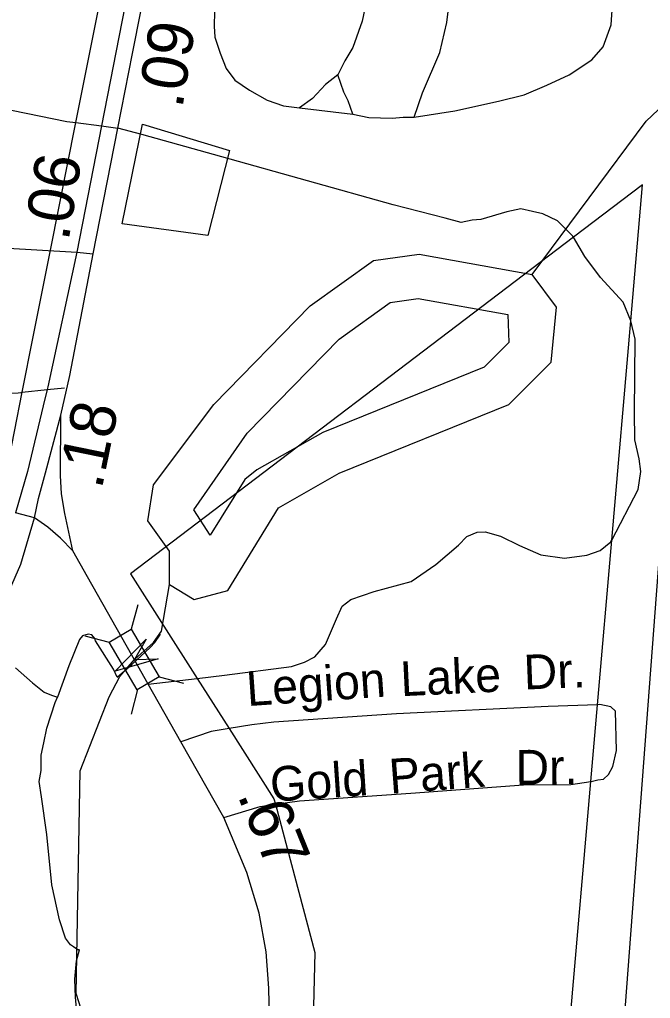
# Model space of a CAD drawing. Extents: x 2206922 to 2357709, y 510027 to 673830.
# Drawn here: x 2286890 to 2288617, y 570776 to 573456 of the extents above; entities that cross this region are included whole.
import ezdxf

# ---------------------------------------------------------------- set-up
doc = ezdxf.new("R2010")
doc.units = 0
for name, color, linetype in [('Exist Boundary Political City Limit New', 7, 'Continuous'), ('Exist Boundary Political Urban Extension UEB', 7, 'Continuous'), ('Exist Hydrographic Buffer Line', 7, 'Continuous'), ('Exist Hydrographic Creek Single Shore', 7, 'Continuous'), ('Exist Hydrographic Lake Shore', 7, 'Continuous'), ('Exist Hydrographic Misc Water Feature', 7, 'Continuous'), ('Exist Railroad Mainline', 7, 'Continuous'), ('Exist Road Non-System Type 51', 7, 'Continuous'), ('Exist Road Non-System Type 51 Label', 7, 'Continuous'), ('Exist Road Primary Interstate Ramp 1 Lane Attributed', 7, 'Continuous'), ('Exist Road Primary US Attributed', 7, 'Continuous'), ('Exist Road Primary US Divided Attributed', 7, 'Continuous'), ('Exist Road Primary US Mileage Tenths English Label', 7, 'Continuous'), ('Exist Road Primary US Structure Standard Bridge CELL', 7, 'Continuous'), ('Exist Road Secondary Structure Standard Bridge Attributed CELL', 7, 'Continuous'), ('Exist Road Secondary Type 51 Attributed', 7, 'Continuous'), ('Map Preparation Boundary City Limit Buffer Line', 7, 'Continuous')]:
    doc.layers.add(name, color=color, linetype=linetype)

msp = doc.modelspace()

# ---------------------------------------------------------------- linework, layer by layer
at = {"layer": 'Exist Boundary Political City Limit New'}
msp.add_lwpolyline([(2287464.8, 573097.7), (2287405, 572865.1), (2287171.2, 572896.8), (2287226.8, 573169.5), (2287464.8, 573097.7)], dxfattribs=at)
at = {"layer": 'Exist Boundary Political Urban Extension UEB'}
for p, q in [((2287044.1, 573174.2), (2287133.7, 573625)), ((2286974.7, 572824.9), (2287044.1, 573174.2)), ((2286927.6, 572587.6), (2286974.7, 572824.9)), ((2288511, 572030.6), (2288563, 572630.9)), ((2286897.5, 572435.8), (2286927.6, 572587.6)), ((2286833.3, 572112.9), (2286897.5, 572435.8)), ((2288471.9, 571580.3), (2288511, 572030.6)), ((2287376.6, 571652.3), (2287464, 571515.1)), ((2288453.7, 571370.3), (2288471.9, 571580.3))]:
    msp.add_line(p, q, dxfattribs=at)
for points in [[(2288563, 572630.9), (2288595.3, 573003.8), (2288406.6, 572860.4)], [(2288406.6, 572860.4), (2287194.1, 571939.1), (2287376.6, 571652.3)], [(2287464, 571515.1), (2287586.5, 571322.6), (2287590.4, 571307.9)], [(2288395.5, 568735.1), (2288231, 568800.9), (2288453.7, 571370.3)], [(2287590.4, 571307.9), (2287698.5, 570902.3), (2287674.6, 569943.9)]]:
    msp.add_lwpolyline(points, dxfattribs=at)
at = {"layer": 'Exist Hydrographic Buffer Line'}
msp.add_lwpolyline([(2287412.2, 572044.3), (2287367.3, 572114), (2287513.1, 572323.7), (2287764.5, 572580.8), (2287904.7, 572681.7), (2287981.4, 572692.2), (2288226.4, 572648.2), (2288229.7, 572572.1), (2288162, 572504.1), (2287720.2, 572326), (2287539.1, 572223.7), (2287506.9, 572196.7), (2287412.2, 572044.3)], dxfattribs=at)
at = {"layer": 'Exist Hydrographic Creek Single Shore'}
for points in [[(2288292.9, 572758.2), (2288605, 573178.2), (2288703.8, 573271.4), (2288927.9, 573381.6), (2289674.9, 573664.9), (2289756.9, 573781.3), (2289780.9, 573866.1)], [(2287160, 570075.5), (2287139.9, 570492.5), (2287044.9, 570789.5), (2287055.8, 571399.3), (2287135.6, 571602), (2287164.2, 571658.1), (2287204.2, 571703.8), (2287256.8, 571750.7), (2287278.5, 571781.6), (2287300.8, 571909.2)]]:
    msp.add_lwpolyline(points, dxfattribs=at)
at = {"layer": 'Exist Hydrographic Lake Shore'}
for points in [[(2287300.8, 571909.2), (2287300.8, 572001), (2287241, 572084.2), (2287256.9, 572182.3), (2287421.8, 572402), (2287685.9, 572672.1), (2287858.8, 572796.5), (2287983.9, 572813.7), (2288292.9, 572758.2)], [(2287300.8, 571909.2), (2287367.9, 571868.5), (2287460, 571892.9), (2287598.8, 572119.6), (2287764.9, 572214.7), (2288229.9, 572402.1), (2288345, 572517.8), (2288359.9, 572668.3), (2288292.9, 572758.2)]]:
    msp.add_lwpolyline(points, dxfattribs=at)
at = {"layer": 'Exist Hydrographic Misc Water Feature'}
for points in [[(2287156.7, 571656.1), (2287146.8, 571677.9), (2287098, 571755.4), (2287096, 571761.4), (2287088, 571771.5), (2287078.1, 571773.4), (2287062.1, 571769.3), (2287053.9, 571759.2), (2287025, 571686.9), (2286993.7, 571600.8)], [(2287156.7, 571656.1), (2287196.9, 571690.6), (2287247.9, 571736.9), (2287260, 571750.9), (2287275.6, 571773.2)], [(2286878.6, 571681.4), (2286925.4, 571639.9), (2286957.2, 571614.4), (2286977.7, 571606.5), (2286993.7, 571600.8)], [(2287054.2, 570909.6), (2287049.8, 570909.4), (2287038, 570917.3), (2287029.8, 570923.4), (2287015.6, 570941.4), (2286999.2, 570991.3), (2286978.3, 571086.9), (2286965, 571224.7), (2286950, 571328.4), (2286943.8, 571370.2), (2286949.2, 571400.3), (2286949, 571442.5), (2286956.8, 571476.2), (2286964.3, 571516.4), (2286987.5, 571586.7), (2286993.7, 571600.8)], [(2287204.7, 570205.2), (2287194.6, 570239.2), (2287141.1, 570392.9), (2287097.6, 570530.4), (2287060.7, 570647.8), (2287049.8, 570707.5), (2287043.1, 570779.5), (2287040.8, 570829.3), (2287046.2, 570879.6), (2287054.2, 570909.6)]]:
    msp.add_lwpolyline(points, dxfattribs=at)
at = {"layer": 'Exist Railroad Mainline'}
msp.add_lwpolyline([(2288952.5, 575417.9), (2288939.4, 575328.9), (2288894.6, 575010.5), (2288861, 574754.3), (2288832.1, 574422.3), (2288797.4, 574086.4), (2288738.9, 573282.2), (2288399.4, 568789.4), (2288395.5, 568735.1), (2288273, 567057.4), (2288112.4, 564856.3), (2288039.1, 563851.4), (2288038, 563836.6), (2287853.8, 561437.5), (2287845.7, 561332.3), (2287845.6, 561330.8)], dxfattribs=at)
at = {"layer": 'Exist Road Non-System Type 51'}
for p, q in [((2287656.2, 573214), (2287802.2, 573197.4)), ((2287224.4, 573141), (2287158.9, 573159.2)), ((2288563, 572630.9), (2288563, 572630.9)), ((2286894.1, 572435.4), (2286897.5, 572435.8)), ((2286897.5, 572435.8), (2286965.7, 572443)), ((2286965.7, 572443), (2287012.9, 572448)), ((2287242, 571636.8), (2287376.6, 571652.3))]:
    msp.add_line(p, q, dxfattribs=at)
for points in [[(2287970.1, 573189), (2287993.5, 573255.1), (2288040.5, 573365.5), (2288059.7, 573447.7), (2288069.1, 573523.7), (2288068.6, 573577.7), (2288057.7, 573653.5), (2288045.1, 573713.3), (2288028.8, 573747.2)], [(2287841.6, 573683.4), (2287846.3, 573617.6), (2287847, 573543.6), (2287827.7, 573451.4), (2287802.5, 573379.4), (2287780.9, 573343.2), (2287761.2, 573305)], [(2287970.1, 573189), (2288082, 573206), (2288201.5, 573233.1), (2288271.5, 573249.7), (2288333.2, 573276.3), (2288394.9, 573305), (2288456.5, 573345.5), (2288488, 573381.7), (2288509.4, 573441.8), (2288512.9, 573495.9), (2288504.3, 573555.9), (2288489.8, 573629.6), (2288479.5, 573669.5)], [(2287423.8, 573477.8), (2287422.9, 573437.7), (2287424.4, 573407.8), (2287438.9, 573363.9), (2287455.2, 573322), (2287479.6, 573290.3), (2287519.8, 573262.7), (2287568, 573235.2), (2287612.1, 573219.7), (2287656.2, 573214)], [(2287761.2, 573305), (2287727.5, 573278.7), (2287691.9, 573240.4), (2287656.2, 573214)], [(2287802.2, 573197.4), (2287789.9, 573233.3), (2287777.6, 573257.1), (2287761.2, 573305)], [(2287802.2, 573197.4), (2287846.2, 573187.7), (2287910.3, 573186.4), (2287940.1, 573188.6), (2287970.1, 573189)], [(2288406.6, 572860.4), (2288405, 572863.2), (2288362.6, 572904.8), (2288322.5, 572924.4), (2288294.4, 572930.2), (2288262.3, 572937.8), (2288224.4, 572929.6), (2288152.8, 572908.8), (2288128.8, 572906.5), (2288098.9, 572900.3), (2288054.7, 572912), (2287912.5, 572948.5), (2287443.6, 573080.1), (2287224.4, 573141)], [(2288563, 572630.9), (2288542.7, 572682.6), (2288480.1, 572750.1), (2288437.4, 572807.5), (2288406.6, 572860.4)], [(2288511, 572030.6), (2288583.5, 572169.2), (2288590.9, 572219.2), (2288586.6, 572253.3), (2288574.2, 572305.2), (2288573.4, 572381.1), (2288575.6, 572581), (2288563, 572630.9)], [(2285174, 572489.1), (2285459.1, 572397.2), (2285497.4, 572391.5), (2285560.6, 572410.6), (2285589.3, 572416.4), (2285631.4, 572427.9), (2285694.6, 572437.4), (2285789.3, 572434.6), (2286124.2, 572428.8), (2286508.9, 572425), (2286709.9, 572426.9), (2286886, 572434.6), (2286894.1, 572435.4)], [(2287376.6, 571652.3), (2287450.9, 571660.9), (2287634.5, 571684.6), (2287670.3, 571697.1), (2287698.2, 571711.3), (2287727.9, 571745.5), (2287757.3, 571815.7), (2287773, 571849.9), (2287796.7, 571868), (2287860.5, 571890.7), (2287962.2, 571917.7), (2288029.8, 571964.3), (2288091.2, 572016.8), (2288114.9, 572040.9), (2288142.7, 572053.2), (2288164.7, 572053.3), (2288206.9, 572041.9), (2288259.1, 572016.2), (2288317.2, 571990.9), (2288381.4, 571981.6), (2288443.1, 571990.1), (2288479.2, 572002.4), (2288508.8, 572026.6), (2288511, 572030.6)], [(2288471.9, 571580.3), (2288337.2, 571575.2), (2287921.5, 571555.4), (2287586, 571532.2), (2287526.1, 571525.7), (2287464, 571515.1)], [(2288453.7, 571370.3), (2288455, 571370.5), (2288473.1, 571374.8), (2288488.9, 571376.8), (2288502.7, 571389), (2288514.6, 571411.1), (2288524.3, 571455.1), (2288521.3, 571563.1), (2288509.1, 571575), (2288479, 571580.6), (2288471.9, 571580.3)], [(2287464, 571515.1), (2287414.4, 571506.7), (2287331.1, 571479.2)], [(2287590.4, 571307.9), (2287656, 571317.1), (2287961.5, 571337.9), (2288269.3, 571360.9), (2288399, 571362.1), (2288453.7, 571370.3)], [(2287449.6, 571271.5), (2287548.2, 571302.1), (2287590.4, 571307.9)]]:
    msp.add_lwpolyline(points, dxfattribs=at)
at = {"layer": 'Exist Road Primary Interstate Ramp 1 Lane Attributed'}
msp.add_lwpolyline([(2287035.8, 572001.3), (2287014.3, 572104), (2287005.1, 572157.5), (2287001.6, 572207.9), (2287002.5, 572373)], dxfattribs=at)
at = {"layer": 'Exist Road Primary US Attributed'}
msp.add_line((2286930.4, 572091.7), (2286878.6, 572105.8), dxfattribs=at)
for points in [[(2287035.8, 572001.3), (2287002.1, 572036), (2286967, 572066.2), (2286930.4, 572091.7)], [(2287196.9, 571715.9), (2287076.2, 571930.2), (2287035.8, 572001.3)], [(2287512.2, 568832.5), (2287521.5, 569120.3), (2287542.6, 569763.6), (2287547.7, 569918.3), (2287574.9, 570683.2), (2287572.2, 570804.5), (2287565.2, 570903.5), (2287545.7, 571009.4), (2287512.3, 571121), (2287449.6, 571271.5), (2287331.1, 571479.2), (2287242, 571636.8), (2287196.9, 571715.9)]]:
    msp.add_lwpolyline(points, dxfattribs=at)
at = {"layer": 'Exist Road Primary US Divided Attributed'}
msp.add_line((2287091.7, 572815.1), (2287158.9, 573159.2), dxfattribs=at)
for points in [[(2287203.2, 573611.3), (2287178.5, 573491.5), (2287114.3, 573165)], [(2287158.9, 573159.2), (2287199.2, 573362.8), (2287222.6, 573482.6), (2287247.3, 573602.5)], [(2287114.3, 573165), (2287046.5, 572818.9)], [(2287046.5, 572818.9), (2286967.6, 572450.8), (2286965.7, 572443), (2286954.9, 572398.7), (2286940.8, 572341), (2286911.4, 572218.9), (2286878.6, 572105.8)], [(2287002.5, 572373), (2287027.8, 572481.4), (2287091.7, 572815.1)], [(2286930.4, 572091.7), (2286942, 572145), (2286960.9, 572215.6), (2287002.5, 572373)], [(2284491.7, 566784.1), (2284556.2, 567048), (2284618.1, 567263.4), (2284736.5, 567594.5), (2284938.3, 568065.7), (2285215.5, 568606.9), (2285643.3, 569463.1), (2285990.5, 570149.7), (2286057.7, 570278.9), (2286308, 570774.3), (2286569, 571310.1), (2286703.5, 571568.6), (2286838.1, 571837.8), (2286893.8, 571965.3), (2286930.4, 572091.7)]]:
    msp.add_lwpolyline(points, dxfattribs=at)
at = {"layer": 'Exist Road Primary US Structure Standard Bridge CELL'}
for p, q in [((2287213.3, 571854), (2287195.9, 571787.2)), ((2287068.3, 571768.9), (2287135, 571751.5)), ((2287272.1, 571656.7), (2287338.8, 571639.3)), ((2287212.6, 571621.8), (2287195.1, 571555))]:
    msp.add_line(p, q, dxfattribs=at)
msp.add_lwpolyline([(2287195.9, 571787.2), (2287272.4, 571656.8), (2287211.5, 571621.1), (2287135, 571751.5)], close=True, dxfattribs=at)
at = {"layer": 'Exist Road Secondary Structure Standard Bridge Attributed CELL'}
msp.add_lwpolyline([(2287269.2, 571706.2), (2287152.1, 571672.3), (2287236.5, 571760.2), (2287204.2, 571703.8)], close=True, dxfattribs=at)
at = {"layer": 'Exist Road Secondary Type 51 Attributed'}
for points in [[(2285892.7, 573409.3), (2286532.9, 573276.2), (2287019.1, 573176.6), (2287044.1, 573174.2), (2287114.3, 573165)], [(2287114.3, 573165), (2287158.9, 573159.2)], [(2285746.2, 572895.1), (2287046.5, 572818.9)], [(2287046.5, 572818.9), (2287091.7, 572815.1)]]:
    msp.add_lwpolyline(points, dxfattribs=at)
at = {"layer": 'Map Preparation Boundary City Limit Buffer Line'}
msp.add_lwpolyline([(2287464.8, 573097.7), (2287405, 572865.1), (2287171.2, 572896.8), (2287226.8, 573169.5), (2287464.8, 573097.7)], dxfattribs=at)

# ---------------------------------------------------------------- texts
at = {"layer": 'Exist Road Non-System Type 51 Label'}
for s, rotation, p in [('Lake', 2.7269, (2287934.7, 571603.6)), ('Dr.', 2.181, (2288271.7, 571621.9)), ('Legion', 3.9556, (2287514, 571576.5)), ('Gold', 3.8951, (2287579.1, 571314.7)), ('Park', 4.2738, (2287905, 571336.7)), ('Dr.', 0.529, (2288248.3, 571361.6))]:
    msp.add_text(s, height=95, rotation=rotation, dxfattribs=at).set_placement(p)
at = {"layer": 'Exist Road Primary US Mileage Tenths English Label'}
for s, rotation, p in [('.09', 81.0171, (2287335.4, 573210.3)), ('.06', 81.0171, (2287024, 572847.4)), ('.18', 78.431, (2287114.7, 572167.4)), ('.67', 292.1006, (2287485.6, 571332.9))]:
    msp.add_text(s, height=125, rotation=rotation, dxfattribs=at).set_placement(p)

doc.saveas('drawing.dxf')
